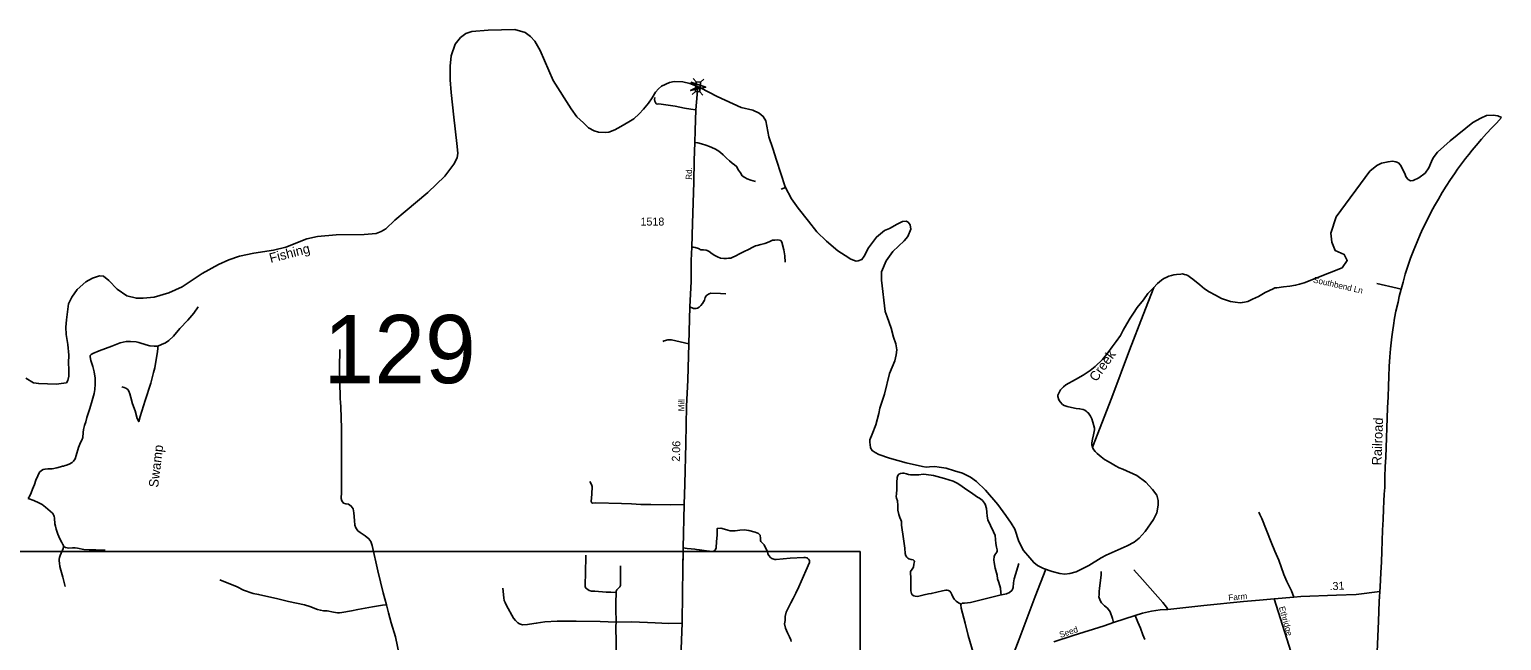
# Model space of a CAD drawing. Extents: x 2220236 to 2384410, y 720751 to 894131.
# Drawn here: x 2361419 to 2384410, y 868998 to 878546 of the extents above; entities that cross this region are included whole.
import ezdxf

# ---------------------------------------------------------------- set-up
doc = ezdxf.new("R2010")
doc.units = 0
doc.layers.add('Default', color=7, linetype='Continuous')

msp = doc.modelspace()

# ---------------------------------------------------------------- linework, layer by layer
at = {"layer": 'Default'}
for p, q in [((2371829, 877727), (2371784, 877779)), ((2371898, 877722), (2371950, 877768)), ((2371767, 877531), (2371819, 877576)), ((2371934, 877519), (2371889, 877571)), ((2374394, 870389), (2323179, 870389)), ((2374394, 833130), (2374394, 870389))]:
    msp.add_line(p, q, dxfattribs=at)
for points in [[(2372817, 877240), (2372718, 877285), (2372532, 877324), (2372158, 877497), (2371898, 877633), (2371828, 877664), (2371730, 877703), (2371621, 877729), (2371489, 877734), (2371417, 877719), (2371292, 877659), (2371245, 877619), (2371197, 877565), (2371146, 877477), (2371087, 877392), (2371007, 877301), (2370943, 877229), (2370858, 877151), (2370781, 877103), (2370657, 877031), (2370559, 876975), (2370468, 876942), (2370412, 876936), (2370308, 876941), (2370236, 876963), (2370151, 877008), (2370070, 877085), (2369966, 877179), (2369881, 877305), (2369600, 877749), (2369393, 878217), (2369312, 878361), (2369244, 878433), (2369163, 878496), (2368997, 878546), (2368583, 878537), (2368326, 878514), (2368236, 878483), (2368151, 878420), (2368066, 878318), (2368005, 878134), (2367987, 877972), (2367987, 877756), (2368005, 877562), (2368045, 877175), (2368092, 876763), (2368110, 876614), (2368097, 876538), (2368047, 876443), (2367908, 876254), (2367642, 875999), (2367285, 875702), (2367123, 875567), (2366983, 875432), (2366911, 875387), (2366835, 875356), (2366646, 875342), (2366207, 875335), (2365919, 875313), (2365752, 875277), (2365425, 875144), (2365228, 875095), (2364922, 875050), (2364697, 875005), (2364535, 874946), (2364373, 874874), (2364117, 874734), (2363804, 874525), (2363597, 874430), (2363366, 874365), (2363196, 874345), (2363088, 874345), (2362940, 874385), (2362791, 874489), (2362659, 874622), (2362573, 874689), (2362515, 874694), (2362402, 874662), (2362299, 874604), (2362164, 874482), (2362078, 874361), (2362029, 874257), (2361995, 874011), (2361988, 873892), (2361992, 873779), (2362017, 873624), (2362035, 873458), (2362029, 873335), (2362036, 873235), (2362032, 873131), (2362016, 873061), (2361997, 873027), (2361955, 873018), (2361835, 873003), (2361563, 873012), (2361483, 873027), (2361363, 873100)], [(2371594, 868731), (2371613, 869272), (2371618, 869741), (2371625, 870112), (2371627, 870446), (2371646, 871123), (2371653, 871442), (2371671, 872079), (2371680, 872659), (2371703, 873067), (2371718, 873635), (2371733, 874210), (2371751, 874610), (2371754, 874934), (2371762, 875143), (2371775, 875514), (2371794, 876162), (2371802, 876498), (2371810, 876778), (2371816, 876965), (2371828, 877288), (2371860, 877650)], [(2371828, 877288), (2371747, 877302), (2371649, 877318), (2371502, 877349), (2371250, 877382), (2371226, 877380), (2371208, 877386), (2371204, 877396), (2371185, 877426), (2371183, 877450), (2371187, 877482)], [(2378496, 871674), (2378716, 871577), (2378852, 871475), (2378961, 871360), (2379026, 871272), (2379047, 871184), (2379047, 871111), (2379026, 870996), (2378975, 870890), (2378845, 870704), (2378752, 870599), (2378674, 870538), (2378562, 870476), (2378236, 870332), (2378157, 870291), (2377965, 870170), (2377764, 870071), (2377668, 870047), (2377591, 870037), (2377513, 870045), (2377390, 870079), (2377257, 870125), (2377162, 870169), (2377103, 870217), (2377042, 870292), (2376945, 870407), (2376873, 870546), (2376809, 870741), (2376752, 870833), (2376669, 870954), (2376541, 871122), (2376348, 871347), (2376211, 871482), (2376117, 871549), (2375989, 871613), (2375866, 871650), (2375738, 871693), (2375624, 871708), (2375560, 871718), (2375477, 871713), (2375424, 871705), (2375368, 871716), (2375109, 871775), (2374849, 871849), (2374685, 871907), (2374626, 871934), (2374581, 871966), (2374554, 872008), (2374549, 872059), (2374544, 872094), (2374544, 872134), (2374578, 872225), (2374640, 872367), (2374685, 872543), (2374698, 872629), (2374775, 872850), (2374775, 872850), (2374851, 873169), (2374934, 873366), (2374957, 873460), (2374966, 873541), (2374948, 873636), (2374912, 873739), (2374876, 873879), (2374817, 874054), (2374781, 874140), (2374725, 874629), (2374727, 874761), (2374799, 874932), (2374903, 875077), (2375078, 875243), (2375137, 875311), (2375182, 875428), (2375173, 875491), (2375141, 875536), (2375110, 875549), (2375056, 875545), (2374970, 875504), (2374853, 875437), (2374772, 875405), (2374646, 875302), (2374525, 875135), (2374454, 875004), (2374419, 874953), (2374363, 874929), (2374328, 874927), (2374246, 874959), (2374157, 875012), (2374046, 875088), (2373866, 875236), (2373717, 875385), (2373587, 875552), (2373427, 875752), (2373319, 875901), (2373224, 876085), (2373085, 876504), (2373031, 876684), (2372968, 876869), (2372921, 877119), (2372880, 877186), (2372817, 877240)], [(2384410, 877168), (2384407, 877170), (2384351, 877194), (2384277, 877206), (2384176, 877200), (2384088, 877160), (2383959, 877090), (2383608, 876807), (2383411, 876628), (2383344, 876541), (2383314, 876485), (2383273, 876386), (2383217, 876302), (2383119, 876230), (2383030, 876184), (2382989, 876179), (2382953, 876201), (2382919, 876239), (2382892, 876303), (2382834, 876424), (2382800, 876460), (2382760, 876480), (2382706, 876488), (2382637, 876480), (2382537, 876456), (2382464, 876422), (2382354, 876331), (2381825, 875619)], [(2382468, 868821), (2382490, 869299), (2382497, 869610), (2382514, 869840), (2382527, 870056), (2382533, 870226), (2382541, 870391), (2382547, 870557), (2382553, 870721), (2382561, 870888), (2382567, 871052), (2382572, 871175), (2382578, 871284), (2382585, 871388), (2382588, 871554), (2382594, 871711), (2382600, 871862), (2382607, 872017), (2382613, 872168), (2382619, 872321), (2382624, 872472), (2382631, 872636), (2382637, 872804), (2382644, 872971), (2382649, 873126), (2382655, 873278), (2382665, 873430), (2382675, 873554), (2382685, 873650), (2382694, 873742), (2382710, 873853), (2382721, 873919), (2382740, 874036), (2382761, 874146), (2382793, 874287), (2382810, 874374), (2382841, 874490), (2382871, 874598), (2382905, 874720), (2382953, 874864), (2382990, 874973), (2383039, 875102), (2383090, 875230), (2383141, 875344), (2383183, 875437), (2383246, 875566), (2383313, 875697), (2383363, 875789), (2383423, 875894), (2383484, 876000), (2383547, 876099), (2383611, 876199), (2383673, 876292), (2383724, 876361), (2383784, 876445), (2383849, 876528), (2383898, 876593), (2383949, 876661), (2384011, 876732), (2384096, 876829), (2384176, 876919), (2384258, 877008), (2384330, 877084), (2384410, 877168)], [(2384410, 877168), (2384330, 877084), (2384258, 877008), (2384176, 876919), (2384096, 876829), (2384011, 876732), (2383949, 876661), (2383898, 876593), (2383849, 876528), (2383784, 876445), (2383724, 876361), (2383673, 876292), (2383611, 876199), (2383547, 876099), (2383484, 876000), (2383423, 875894), (2383363, 875789), (2383313, 875697), (2383246, 875566), (2383183, 875437), (2383141, 875344), (2383090, 875230), (2383039, 875102), (2382990, 874973), (2382953, 874864), (2382905, 874720), (2382871, 874598), (2382841, 874490), (2382810, 874374), (2382793, 874287), (2382761, 874146), (2382740, 874036), (2382721, 873919), (2382710, 873853), (2382694, 873742), (2382685, 873650), (2382675, 873554), (2382665, 873430), (2382655, 873278), (2382649, 873126), (2382644, 872971), (2382637, 872804), (2382631, 872636), (2382624, 872472), (2382619, 872321), (2382613, 872168), (2382607, 872017), (2382600, 871862), (2382594, 871711), (2382588, 871554), (2382585, 871388), (2382578, 871284), (2382572, 871175), (2382567, 871052), (2382561, 870888), (2382553, 870721), (2382547, 870557), (2382541, 870391), (2382533, 870226), (2382527, 870056), (2382514, 869840), (2382497, 869610), (2382490, 869299), (2382468, 868821)], [(2372760, 876170), (2372687, 876190), (2372628, 876213), (2372589, 876231), (2372551, 876259), (2372526, 876308), (2372490, 876349), (2372462, 876406), (2372428, 876433), (2372396, 876459), (2372353, 876495), (2372303, 876536), (2372251, 876586), (2372212, 876622), (2372172, 876652), (2372122, 876683), (2372040, 876717), (2371980, 876740), (2371915, 876761), (2371860, 876774), (2371810, 876778)], [(2373158, 876053), (2373229, 876076)], [(2381825, 875619), (2381745, 875364), (2381761, 875221), (2381809, 875093), (2381952, 875030), (2382000, 874934), (2381920, 874823), (2381325, 874587), (2381253, 874564), (2381193, 874549), (2381105, 874536), (2381002, 874527), (2380900, 874511), (2380870, 874507), (2380844, 874495), (2380719, 874435), (2380612, 874376), (2380520, 874330), (2380445, 874297), (2380395, 874285), (2380361, 874278), (2380329, 874276), (2380251, 874283), (2380177, 874298), (2380038, 874340), (2379942, 874393), (2379845, 874445), (2379770, 874494), (2379696, 874557), (2379588, 874646), (2379554, 874672), (2379510, 874701), (2379486, 874711), (2379458, 874718), (2379427, 874726), (2379399, 874723), (2379331, 874718), (2379292, 874712), (2379254, 874701), (2379214, 874691), (2379172, 874670), (2379136, 874654), (2379099, 874629), (2379037, 874577), (2378974, 874510), (2378883, 874419), (2378819, 874322), (2378720, 874203), (2378662, 874114), (2378609, 874035), (2378558, 873946), (2378499, 873846), (2378458, 873765), (2378393, 873668), (2378327, 873585), (2378262, 873495), (2378177, 873387), (2378063, 873282), (2377986, 873217), (2377877, 873147), (2377754, 873078), (2377607, 872996), (2377569, 872960), (2377522, 872913), (2377508, 872883), (2377481, 872834), (2377481, 872810), (2377494, 872759), (2377514, 872729), (2377551, 872687), (2377581, 872668), (2377625, 872654), (2377695, 872637), (2377764, 872626), (2377820, 872619), (2377874, 872606), (2377900, 872596), (2377922, 872582), (2377940, 872567), (2377959, 872551), (2377989, 872505), (2378012, 872463), (2378026, 872412), (2378054, 872316), (2378054, 872290), (2378048, 872264), (2378037, 872212), (2378020, 872144), (2378011, 872088), (2378009, 872057), (2378028, 872002), (2378040, 871976), (2378062, 871954), (2378095, 871921), (2378158, 871869), (2378210, 871828), (2378264, 871795), (2378327, 871760), (2378383, 871730), (2378440, 871699), (2378496, 871674)], [(2373224, 874912), (2373217, 875009), (2373203, 875100), (2373171, 875221), (2373153, 875248), (2373131, 875253), (2373105, 875257), (2373060, 875255), (2373022, 875252), (2372972, 875227), (2372906, 875203), (2372840, 875186), (2372783, 875171), (2372756, 875164), (2372715, 875143), (2372651, 875109), (2372583, 875075), (2372517, 875044), (2372442, 875003), (2372405, 874989), (2372371, 874973), (2372337, 874971), (2372303, 874968), (2372262, 874968), (2372210, 874973), (2372164, 874994), (2372122, 875014), (2372083, 875041), (2372037, 875077), (2372005, 875093), (2371985, 875096), (2371945, 875100), (2371906, 875105), (2371866, 875121), (2371816, 875139), (2371790, 875143), (2371762, 875143)], [(2372297, 874413), (2372213, 874420), (2372061, 874426), (2372035, 874416), (2371997, 874393), (2371985, 874383), (2371972, 874359), (2371962, 874317), (2371929, 874264), (2371902, 874232), (2371876, 874207), (2371850, 874193), (2371834, 874187), (2371808, 874187), (2371792, 874184), (2371733, 874210)], [(2378981, 874516), (2378814, 874088), (2378599, 873533), (2378321, 872797), (2378022, 872020)], [(2382841, 874489), (2382782, 874503), (2382460, 874575)], [(2364054, 874211), (2363986, 874115), (2363890, 874004), (2363765, 873875), (2363669, 873756), (2363595, 873684), (2363542, 873649), (2363482, 873622), (2363423, 873599)], [(2371718, 873635), (2371445, 873696), (2371388, 873698), (2371331, 873681), (2371310, 873668)], [(2363423, 873599), (2363365, 873600), (2363300, 873605), (2363244, 873617), (2363128, 873656), (2363083, 873665), (2362997, 873670), (2362930, 873670), (2362837, 873650), (2362703, 873600), (2362509, 873524), (2362406, 873484), (2362383, 873469), (2362369, 873452), (2362365, 873431), (2362376, 873376), (2362406, 873281), (2362427, 873197), (2362443, 873097), (2362447, 873004), (2362440, 872919), (2362431, 872856), (2362400, 872751), (2362361, 872622), (2362313, 872482), (2362299, 872418), (2362279, 872360), (2362263, 872295), (2362255, 872251), (2362250, 872169), (2362238, 872128), (2362217, 872091), (2362185, 872014), (2362150, 871889), (2362133, 871837), (2362108, 871800), (2362087, 871779), (2362037, 871754), (2361995, 871740), (2361975, 871733), (2361948, 871725), (2361934, 871722), (2361902, 871710), (2361845, 871696), (2361773, 871682), (2361707, 871680), (2361664, 871678), (2361631, 871670), (2361606, 871656), (2361578, 871627), (2361547, 871571), (2361519, 871506), (2361496, 871438), (2361466, 871364), (2361446, 871308), (2361426, 871260), (2361400, 871218)], [(2363423, 873599), (2363424, 873564), (2363419, 873510), (2363395, 873357), (2363379, 873259), (2363358, 873185), (2363316, 873021), (2363226, 872749), (2363150, 872497), (2363125, 872420), (2363101, 872468), (2363071, 872585), (2363029, 872699), (2363004, 872793), (2362988, 872851), (2362972, 872895), (2362953, 872921), (2362926, 872942), (2362900, 872954), (2362859, 872964)], [(2366268, 873546), (2366261, 873261), (2366265, 873019), (2366273, 872805), (2366274, 872762), (2366278, 872731), (2366284, 872635), (2366288, 872492), (2366290, 872303), (2366293, 872012), (2366293, 871859), (2366293, 871734), (2366292, 871519), (2366292, 871315), (2366286, 871218), (2366298, 871179), (2366326, 871147), (2366362, 871135), (2366402, 871128), (2366445, 871099), (2366472, 871058), (2366485, 870992), (2366494, 870873), (2366498, 870799), (2366514, 870757), (2366548, 870714), (2366586, 870686), (2366660, 870635), (2366720, 870589), (2366750, 870548), (2366769, 870482), (2366860, 870089), (2366945, 869745), (2366994, 869556)], [(2375968, 869568), (2375929, 869590), (2375890, 869615), (2375867, 869640), (2375845, 869670), (2375826, 869718), (2375810, 869749), (2375792, 869770), (2375772, 869781), (2375749, 869785), (2375731, 869785), (2375681, 869776), (2375502, 869731), (2375460, 869729), (2375390, 869715), (2375286, 869688), (2375252, 869690), (2375229, 869695), (2375206, 869713), (2375192, 869735), (2375186, 869777), (2375186, 869840), (2375185, 869983), (2375177, 870053), (2375181, 870079), (2375206, 870115), (2375224, 870147), (2375233, 870192), (2375242, 870231), (2375235, 870246), (2375219, 870260), (2375188, 870267), (2375154, 870276), (2375135, 870287), (2375119, 870301), (2375106, 870321), (2375095, 870360), (2375088, 870442), (2375072, 870589), (2375038, 870801), (2375036, 870858), (2375026, 870885), (2375010, 870919), (2374999, 870969), (2374983, 871035), (2374981, 871107), (2374974, 871183), (2374961, 871221), (2374956, 871250), (2374958, 871291), (2374965, 871360), (2374967, 871426), (2374967, 871469), (2374970, 871544), (2374981, 871575), (2374999, 871596), (2375022, 871607), (2375054, 871614), (2375076, 871614), (2375117, 871602), (2375147, 871594), (2375181, 871587), (2375242, 871585), (2375308, 871585), (2375379, 871596), (2375426, 871593), (2375536, 871575), (2375710, 871530), (2375843, 871491), (2375910, 871457), (2375965, 871421), (2376043, 871366), (2376129, 871305), (2376208, 871251), (2376272, 871212), (2376301, 871187), (2376335, 871144), (2376345, 871130), (2376367, 871060), (2376372, 871003), (2376377, 870944), (2376389, 870885), (2376426, 870794), (2376473, 870698), (2376503, 870640), (2376507, 870576), (2376510, 870517), (2376521, 870458), (2376535, 870417), (2376535, 870397), (2376526, 870378), (2376512, 870360), (2376496, 870337), (2376485, 870310), (2376482, 870260), (2376484, 870219), (2376500, 870131), (2376534, 870020), (2376539, 869965), (2376557, 869906)], [(2371646, 871123), (2371430, 871117), (2371123, 871126), (2370968, 871123), (2370821, 871134), (2370664, 871138), (2370266, 871149), (2370219, 871146), (2370202, 871150), (2370191, 871173), (2370201, 871285), (2370208, 871404), (2370196, 871438), (2370169, 871481)], [(2361400, 871218), (2361485, 871185), (2361564, 871149), (2361617, 871123), (2361669, 871084), (2361744, 871020), (2361778, 870991), (2361790, 870974), (2361801, 870953), (2361807, 870937), (2361809, 870916), (2361808, 870881), (2361814, 870852), (2361817, 870822), (2361824, 870786), (2361837, 870737), (2361860, 870658), (2361895, 870585), (2361924, 870528), (2361941, 870499), (2361948, 870481), (2361950, 870466)], [(2380618, 871004), (2380633, 870969), (2380668, 870905), (2380812, 870533), (2380871, 870397), (2380932, 870253), (2381012, 870031), (2381055, 869920), (2381129, 869776), (2381168, 869677)], [(2371627, 870446), (2371693, 870439), (2371755, 870433), (2371810, 870427), (2371835, 870422), (2371881, 870414), (2371993, 870401), (2372084, 870392), (2372118, 870401), (2372132, 870421), (2372145, 870449), (2372149, 870547), (2372157, 870643), (2372160, 870698), (2372160, 870751), (2372215, 870752), (2372274, 870736), (2372324, 870722), (2372364, 870712), (2372396, 870713), (2372440, 870714), (2372516, 870725), (2372580, 870728), (2372656, 870719), (2372754, 870692), (2372805, 870671), (2372821, 870657), (2372831, 870643), (2372838, 870591), (2372838, 870571), (2372836, 870559), (2372840, 870545), (2372891, 870492), (2372946, 870385), (2372953, 870357), (2372963, 870333), (2372996, 870291), (2373012, 870279), (2373058, 870266), (2373082, 870264), (2373300, 870283), (2373515, 870296), (2373538, 870296), (2373559, 870293), (2373572, 870285), (2373588, 870270), (2373602, 870249), (2373601, 870219), (2373546, 870089), (2373435, 869839), (2373387, 869741), (2373344, 869653), (2373312, 869589), (2373285, 869535), (2373238, 869440), (2373224, 869372), (2373220, 869313), (2373213, 869259), (2373227, 869191), (2373259, 869120), (2373289, 869059), (2373309, 869011), (2373316, 868982)], [(2361950, 870466), (2361943, 870436), (2361936, 870411), (2361916, 870363), (2361900, 870325), (2361890, 870297), (2361885, 870269), (2361884, 870242), (2361888, 870206), (2361895, 870155), (2361908, 870100), (2361939, 869990), (2361978, 869843)], [(2362603, 870412), (2362528, 870413), (2362455, 870417), (2362351, 870416), (2362269, 870423), (2362167, 870442), (2362128, 870449), (2362092, 870447), (2362036, 870444), (2362006, 870447), (2361983, 870454), (2361950, 870466)], [(2370107, 870333), (2370101, 870043), (2370098, 869883), (2370100, 869843), (2370110, 869819), (2370137, 869795), (2370159, 869782), (2370197, 869770), (2370251, 869769), (2370425, 869756), (2370469, 869753), (2370497, 869754), (2370581, 869749)], [(2371501, 866759), (2371511, 866998), (2371542, 867643), (2371569, 868163), (2371586, 868552), (2371594, 868731), (2371613, 869272), (2371618, 869741), (2371625, 870112), (2371626, 870389)], [(2370650, 870164), (2370648, 869994), (2370650, 869860), (2370646, 869846), (2370638, 869836), (2370609, 869808), (2370591, 869790), (2370582, 869772), (2370581, 869749)], [(2377291, 870113), (2377127, 869686), (2376874, 869019), (2376692, 868545), (2376441, 867860), (2376227, 867295), (2376054, 866869)], [(2376870, 870204), (2376818, 870029), (2376799, 869960), (2376790, 869899), (2376783, 869829), (2376767, 869786), (2376727, 869747), (2376679, 869729), (2376600, 869711), (2376593, 869710)], [(2378157, 870076), (2378158, 870020), (2378131, 869818), (2378125, 869767), (2378124, 869712), (2378121, 869679), (2378139, 869622), (2378164, 869586), (2378208, 869539), (2378257, 869503), (2378298, 869446), (2378333, 869344), (2378350, 869279)], [(2378669, 870101), (2378801, 869951), (2379120, 869592), (2379177, 869522), (2379200, 869486)], [(2366994, 869556), (2366934, 869552), (2366779, 869526), (2366548, 869484), (2366446, 869463), (2366295, 869437), (2366261, 869433), (2366232, 869433), (2366168, 869441), (2366068, 869461), (2366009, 869465), (2365964, 869471), (2365917, 869486), (2365796, 869529), (2365713, 869554), (2365463, 869609), (2365278, 869654), (2365108, 869694), (2364998, 869718), (2364915, 869735), (2364762, 869786), (2364662, 869835), (2364391, 869949)], [(2370583, 869283), (2370330, 869295), (2369955, 869300), (2369658, 869299), (2369470, 869292), (2369333, 869269), (2369228, 869252), (2369196, 869248), (2369119, 869244), (2369070, 869261), (2369044, 869275), (2369012, 869309), (2368976, 869350), (2368869, 869547), (2368846, 869591), (2368833, 869625), (2368828, 869667), (2368811, 869817)], [(2376557, 869906), (2376582, 869817), (2376591, 869747), (2376593, 869710)], [(2367242, 868585), (2367227, 868636), (2367195, 868781), (2367136, 869059), (2367070, 869274), (2367026, 869429), (2366994, 869556)], [(2370581, 869749), (2370580, 869700), (2370577, 869635), (2370577, 869494), (2370583, 869283)], [(2375968, 869568), (2375963, 869554), (2375970, 869504), (2376033, 869268), (2376082, 869079), (2376159, 868811), (2376213, 868591)], [(2376593, 869710), (2376408, 869668), (2376115, 869595), (2376024, 869584), (2375986, 869583), (2375968, 869568)], [(2377420, 868977), (2377720, 869075), (2378205, 869227), (2378350, 869279), (2378688, 869390), (2378804, 869425), (2378943, 869459), (2379076, 869477), (2379200, 869486), (2379758, 869547), (2380381, 869606), (2380629, 869627), (2380860, 869652)], [(2380860, 869652), (2381168, 869677), (2381276, 869685), (2381832, 869708), (2382139, 869718), (2382508, 869766)], [(2380860, 869652), (2381288, 868301)], [(2378688, 869390), (2378727, 869283), (2378769, 869193), (2378810, 869088), (2378840, 869015)], [(2370583, 869283), (2370576, 869217), (2370589, 868711)], [(2371613, 869272), (2371398, 869266), (2371191, 869273), (2370826, 869290), (2370583, 869283)]]:
    msp.add_lwpolyline(points, dxfattribs=at)
for points in [[(2371750, 877720), (2371982, 877643), (2371743, 877594), (2371860, 877650)], [(2371819, 877576), (2371829, 877727), (2371899, 877722), (2371889, 877571)]]:
    msp.add_lwpolyline(points, close=True, dxfattribs=at)

# ---------------------------------------------------------------- texts
for s, height, rotation, p in [('Rd.', 95, 88.8786, (2371764, 876196)), ('Fishing', 150, 14.4406, (2365186, 874897)), ('Southbend Ln', 95, 347.1886, (2381461, 874593)), ('Creek', 150, 54.4972, (2378081, 873032)), ('Mill', 95, 88.0562, (2371645, 872578)), ('Railroad', 150, 88.0195, (2382534, 871733)), ('2.06', 125, 88.0562, (2371575, 871791)), ('Swamp', 150, 82.9391, (2363428, 871383)), ('.31', 125, 2.2937, (2381726, 869785)), ('Farm', 95, 5.3361, (2380147, 869620)), ('Ethridge', 95, 285.4971, (2380932, 869518)), ('Seed', 95, 18.461, (2377522, 869040))]:
    msp.add_text(s, height=height, rotation=rotation, dxfattribs=at).set_placement(p)
for s, height, p in [('1518', 125, (2370962, 875482)), ('129', 1066.3, (2366011, 873019))]:
    msp.add_text(s, height=height, dxfattribs=at).set_placement(p)

doc.saveas('drawing.dxf')
